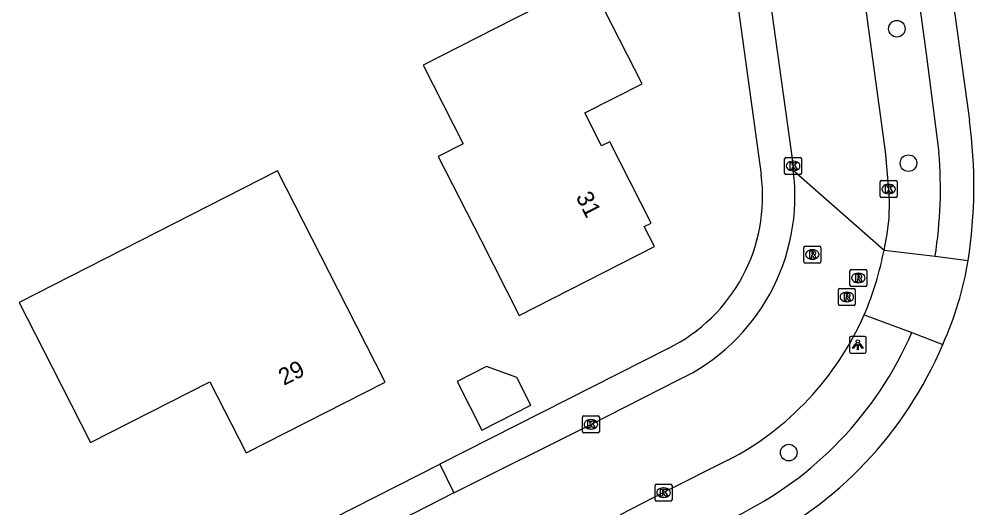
# Model space of a CAD drawing. Extents: x 162722 to 165099, y 384721 to 386283.
# Drawn here: x 164062.7 to 164119.1, y 385025.5 to 385054.4 of the extents above; entities that cross this region are included whole.
import ezdxf

# ---------------------------------------------------------------- set-up
doc = ezdxf.new("R2010")
doc.units = 0
for name, color, linetype in [('IMGEO_Boom', 7, 'Continuous'), ('IMGEO_Kolk', 7, 'Continuous'), ('IMGEO_Lichtpunt', 7, 'Continuous'), ('IMGEO_Pand', 7, 'Continuous'), ('IMGEO_Pand_nummerreeks', 7, 'Continuous'), ('IMGEO_Parkeervlak_open', 7, 'Continuous'), ('IMGEO_Rijbaan_lokaal_open', 7, 'Continuous'), ('IMGEO_Rioolput', 7, 'Continuous'), ('IMGEO_Voetpad_open', 7, 'Continuous')]:
    doc.layers.add(name, color=color, linetype=linetype)

msp = doc.modelspace()

# ---------------------------------------------------------------- linework, layer by layer
at = {"layer": 'IMGEO_Boom'}
for centre in [(164114.559, 385053.8), (164115.243, 385045.851), (164108.168, 385028.736)]:
    msp.add_circle(centre, 0.489, dxfattribs=at)
at = {"layer": 'IMGEO_Kolk'}
for p, q in [((164107.924, 385045.26), (164107.924, 385046.112)), ((164107.999, 385046.186), (164108.851, 385046.186)), ((164108.412, 385045.966), (164108.437, 385045.966)), ((164108.925, 385046.112), (164108.925, 385045.26)), ((164108.435, 385045.406), (164108.41, 385045.406)), ((164108.851, 385045.186), (164107.999, 385045.186)), ((164113.573, 385043.893), (164113.573, 385044.745)), ((164113.648, 385044.819), (164114.5, 385044.819)), ((164114.574, 385044.745), (164114.574, 385043.893)), ((164114.061, 385044.599), (164114.086, 385044.599)), ((164114.5, 385043.819), (164113.648, 385043.819)), ((164114.084, 385044.039), (164114.059, 385044.039)), ((164095.97, 385029.979), (164095.97, 385030.831)), ((164096.045, 385030.905), (164096.897, 385030.905)), ((164096.458, 385030.685), (164096.483, 385030.685)), ((164096.971, 385030.831), (164096.971, 385029.979)), ((164096.481, 385030.125), (164096.456, 385030.125)), ((164096.897, 385029.905), (164096.045, 385029.905)), ((164100.265, 385025.941), (164100.265, 385026.793)), ((164100.34, 385026.867), (164101.192, 385026.867)), ((164100.753, 385026.647), (164100.778, 385026.647)), ((164101.266, 385026.793), (164101.266, 385025.941)), ((164100.776, 385026.087), (164100.751, 385026.087)), ((164101.192, 385025.867), (164100.34, 385025.867))]:
    msp.add_line(p, q, dxfattribs=at)
for points in [[(164107.924, 385045.26), (164107.924, 385046.112)], [(164107.999, 385046.186), (164108.851, 385046.186)], [(164108.245, 385045.886), (164108.368, 385045.886), (164108.368, 385045.735), (164108.498, 385045.886), (164108.662, 385045.886), (164108.516, 385045.735), (164108.669, 385045.486), (164108.517, 385045.486), (164108.432, 385045.65), (164108.368, 385045.583), (164108.368, 385045.486), (164108.245, 385045.486), (164108.245, 385045.886)], [(164108.925, 385046.112), (164108.925, 385045.26)], [(164108.851, 385045.186), (164107.999, 385045.186)], [(164113.573, 385043.893), (164113.573, 385044.745)], [(164113.648, 385044.819), (164114.5, 385044.819)], [(164114.574, 385044.745), (164114.574, 385043.893)], [(164113.894, 385044.519), (164114.017, 385044.519), (164114.017, 385044.368), (164114.147, 385044.519), (164114.311, 385044.519), (164114.165, 385044.368), (164114.318, 385044.119), (164114.166, 385044.119), (164114.081, 385044.283), (164114.017, 385044.216), (164114.017, 385044.119), (164113.894, 385044.119), (164113.894, 385044.519)], [(164114.5, 385043.819), (164113.648, 385043.819)], [(164095.97, 385029.979), (164095.97, 385030.831)], [(164096.045, 385030.905), (164096.897, 385030.905)], [(164096.291, 385030.605), (164096.414, 385030.605), (164096.414, 385030.454), (164096.544, 385030.605), (164096.708, 385030.605), (164096.562, 385030.454), (164096.715, 385030.205), (164096.563, 385030.205), (164096.478, 385030.369), (164096.414, 385030.302), (164096.414, 385030.205), (164096.291, 385030.205), (164096.291, 385030.605)], [(164096.971, 385030.831), (164096.971, 385029.979)], [(164096.897, 385029.905), (164096.045, 385029.905)], [(164100.265, 385025.941), (164100.265, 385026.793)], [(164100.34, 385026.867), (164101.192, 385026.867)], [(164101.266, 385026.793), (164101.266, 385025.941)], [(164100.586, 385026.567), (164100.709, 385026.567), (164100.709, 385026.416), (164100.839, 385026.567), (164101.003, 385026.567), (164100.857, 385026.416), (164101.01, 385026.167), (164100.858, 385026.167), (164100.773, 385026.331), (164100.709, 385026.264), (164100.709, 385026.167), (164100.586, 385026.167), (164100.586, 385026.567)], [(164101.192, 385025.867), (164100.34, 385025.867)]]:
    msp.add_lwpolyline(points, dxfattribs=at)
for centre, start, end in [((164108.001, 385046.11), 91.552, 178.448), ((164108.001, 385046.11), 91.552, 178.448), ((164108.849, 385046.11), 1.552, 88.448), ((164108.849, 385046.11), 1.552, 88.448), ((164108.001, 385045.262), 181.552, 268.448), ((164108.001, 385045.262), 181.552, 268.448), ((164108.849, 385045.262), 271.552, 358.448), ((164108.849, 385045.262), 271.552, 358.448), ((164113.65, 385044.743), 91.552, 178.448), ((164113.65, 385044.743), 91.552, 178.448), ((164114.498, 385044.743), 1.552, 88.448), ((164114.498, 385044.743), 1.552, 88.448), ((164113.65, 385043.895), 181.552, 268.448), ((164113.65, 385043.895), 181.552, 268.448), ((164114.498, 385043.895), 271.552, 358.448), ((164114.498, 385043.895), 271.552, 358.448), ((164096.047, 385030.829), 91.552, 178.448), ((164096.047, 385030.829), 91.552, 178.448), ((164096.895, 385030.829), 1.552, 88.448), ((164096.895, 385030.829), 1.552, 88.448), ((164096.047, 385029.981), 181.552, 268.448), ((164096.047, 385029.981), 181.552, 268.448), ((164096.895, 385029.981), 271.552, 358.448), ((164096.895, 385029.981), 271.552, 358.448), ((164100.342, 385026.791), 91.552, 178.448), ((164100.342, 385026.791), 91.552, 178.448), ((164101.19, 385026.791), 1.552, 88.448), ((164101.19, 385026.791), 1.552, 88.448), ((164100.342, 385025.943), 181.552, 268.448), ((164100.342, 385025.943), 181.552, 268.448), ((164101.19, 385025.943), 271.552, 358.448), ((164101.19, 385025.943), 271.552, 358.448)]:
    msp.add_arc(centre, 0.0765, start, end, dxfattribs=at)
for centre, major_axis, ratio, start_param, end_param in [((164108.411, 385045.686), (-0.387, 0.002), 0.722429, 4.712389, 7.853982), ((164108.436, 385045.686), (-0.39, 0.002), 0.717154, 1.570796, 4.712389), ((164114.06, 385044.319), (-0.387, 0.002), 0.722429, 4.712389, 7.853982), ((164114.085, 385044.319), (-0.39, 0.002), 0.717154, 1.570796, 4.712389), ((164096.457, 385030.405), (-0.387, 0.002), 0.722429, 4.712389, 7.853982), ((164096.482, 385030.405), (-0.39, 0.002), 0.717154, 1.570796, 4.712389), ((164100.752, 385026.367), (-0.387, 0.002), 0.722429, 4.712389, 7.853982), ((164100.777, 385026.367), (-0.39, 0.002), 0.717154, 1.570796, 4.712389)]:
    msp.add_ellipse(centre, major_axis=major_axis, ratio=ratio, start_param=start_param, end_param=end_param, dxfattribs=at)
at = {"layer": 'IMGEO_Lichtpunt'}
for p, q in [((164111.751, 385035.514), (164111.751, 385034.707)), ((164111.751, 385035.514), (164111.751, 385034.707)), ((164112.653, 385035.609), (164111.845, 385035.609)), ((164112.653, 385035.609), (164111.845, 385035.609)), ((164112.747, 385034.707), (164112.747, 385035.514)), ((164112.747, 385034.707), (164112.747, 385035.514)), ((164111.845, 385034.613), (164112.653, 385034.613)), ((164111.845, 385034.613), (164112.653, 385034.613))]:
    msp.add_line(p, q, dxfattribs=at)
for points in [[(164112.125, 385035.178), (164112.164, 385035.15), (164111.976, 385034.888), (164111.938, 385034.915), (164112.125, 385035.178)], [(164112.227, 385035.13), (164112.274, 385035.13), (164112.274, 385034.808), (164112.227, 385034.808), (164112.227, 385035.13)], [(164112.337, 385035.15), (164112.375, 385035.177), (164112.562, 385034.915), (164112.523, 385034.887), (164112.337, 385035.15)]]:
    msp.add_lwpolyline(points, dxfattribs=at)
msp.add_circle((164112.25, 385035.312), 0.0994, dxfattribs=at)
for centre, start, end in [((164111.845, 385035.514), 90, 180), ((164111.845, 385035.514), 90, 180), ((164112.653, 385035.514), 0, 90), ((164112.653, 385035.514), 0, 90), ((164111.845, 385034.707), 180, 270), ((164111.845, 385034.707), 180, 270), ((164112.653, 385034.707), 270, 0), ((164112.653, 385034.707), 270, 360)]:
    msp.add_arc(centre, 0.0946, start, end, dxfattribs=at)
at = {"layer": 'IMGEO_Pand'}
for points in [[(164092.225, 385036.851), (164100.224, 385040.92), (164099.622, 385042.103), (164100.028, 385042.31), (164097.581, 385047.121), (164097.107, 385046.88), (164096.118, 385048.824), (164099.494, 385050.541), (164096.387, 385056.649), (164091.931, 385054.383), (164086.555, 385051.648), (164088.924, 385046.99), (164087.45, 385046.24), (164089.958, 385041.308), (164092.225, 385036.851)], [(164066.882, 385029.336), (164073.946, 385032.929), (164076.09, 385028.713), (164084.31, 385032.894), (164082.043, 385037.351), (164077.954, 385045.391), (164062.669, 385037.617), (164064.615, 385033.793), (164066.882, 385029.336)], [(164088.556, 385032.943), (164090.023, 385030.06), (164092.92, 385031.535), (164092.09, 385033.167), (164090.3, 385033.83), (164088.556, 385032.943)]]:
    msp.add_lwpolyline(points, dxfattribs=at)
at = {"layer": 'IMGEO_Parkeervlak_open'}
for points in [[(164104.891, 385057.208), (164106.536, 385045.173)], [(164101.037, 385034.899), (164087.541, 385028.05)]]:
    msp.add_lwpolyline(points, dxfattribs=at)
msp.add_arc((164096.613, 385043.876), 10.008, 296.2378, 7.4477, dxfattribs=at)
at = {"layer": 'IMGEO_Rijbaan_lokaal_open'}
for points in [[(164113.799, 385040.714), (164113.99, 385041.657), (164114.097, 385042.613), (164114.117, 385043.575), (164114.074, 385044.319), (164113.896, 385046.54), (164111.956, 385060.695), (164110.323, 385072.813)], [(164106.788, 385057.445), (164108.425, 385045.686), (164108.436, 385045.432)], [(164108.436, 385045.432), (164113.799, 385040.714)], [(164088.372, 385026.349), (164096.471, 385030.405), (164101.609, 385033.009)], [(164104.574, 385028.285), (164100.766, 385026.367), (164098.211, 385025.06)], [(164088.372, 385026.349), (164082.061, 385023.117)]]:
    msp.add_lwpolyline(points, dxfattribs=at)
for centre, radius, start, end in [((164096.506, 385043.901), 12.028, 295.1051, 7.3133), ((164094.874, 385044.395), 19.28, 337.0453, 348.9928), ((164096.389, 385044.027), 17.743, 297.4715, 336.2313)]:
    msp.add_arc(centre, radius, start, end, dxfattribs=at)
at = {"layer": 'IMGEO_Rioolput'}
for p, q in [((164109.065, 385040.021), (164109.065, 385040.873)), ((164109.14, 385040.947), (164109.992, 385040.947)), ((164109.553, 385040.727), (164109.578, 385040.727)), ((164110.066, 385040.873), (164110.066, 385040.021)), ((164109.576, 385040.167), (164109.551, 385040.167)), ((164109.992, 385039.947), (164109.14, 385039.947)), ((164111.785, 385038.636), (164111.785, 385039.488)), ((164111.86, 385039.562), (164112.712, 385039.562)), ((164112.273, 385039.342), (164112.298, 385039.342)), ((164112.786, 385039.488), (164112.786, 385038.636)), ((164112.712, 385038.562), (164111.86, 385038.562)), ((164112.296, 385038.782), (164112.271, 385038.782)), ((164111.101, 385037.511), (164111.101, 385038.363)), ((164111.176, 385038.437), (164112.028, 385038.437)), ((164111.589, 385038.217), (164111.614, 385038.217)), ((164112.102, 385038.363), (164112.102, 385037.511)), ((164112.028, 385037.437), (164111.176, 385037.437)), ((164111.612, 385037.657), (164111.587, 385037.657))]:
    msp.add_line(p, q, dxfattribs=at)
for points in [[(164109.065, 385040.021), (164109.065, 385040.873)], [(164109.14, 385040.947), (164109.992, 385040.947)], [(164110.066, 385040.873), (164110.066, 385040.021)], [(164109.654, 385040.645), (164109.402, 385040.647), (164109.402, 385040.247)], [(164109.402, 385040.247), (164109.526, 385040.247), (164109.526, 385040.409), (164109.537, 385040.409)], [(164109.58, 385040.566), (164109.526, 385040.566), (164109.526, 385040.485)], [(164109.526, 385040.485), (164109.578, 385040.485)], [(164109.584, 385040.38), (164109.655, 385040.247), (164109.795, 385040.247), (164109.73, 385040.373)], [(164109.992, 385039.947), (164109.14, 385039.947)], [(164111.785, 385038.636), (164111.785, 385039.488)], [(164111.86, 385039.562), (164112.712, 385039.562)], [(164112.374, 385039.26), (164112.122, 385039.262), (164112.122, 385038.862)], [(164112.122, 385038.862), (164112.246, 385038.862), (164112.246, 385039.024), (164112.257, 385039.024)], [(164112.3, 385039.181), (164112.246, 385039.181), (164112.246, 385039.1)], [(164112.246, 385039.1), (164112.298, 385039.1)], [(164112.786, 385039.488), (164112.786, 385038.636)], [(164112.712, 385038.562), (164111.86, 385038.562)], [(164112.304, 385038.995), (164112.375, 385038.862), (164112.515, 385038.862), (164112.45, 385038.988)], [(164111.101, 385037.511), (164111.101, 385038.363)], [(164111.176, 385038.437), (164112.028, 385038.437)], [(164111.69, 385038.135), (164111.438, 385038.137), (164111.438, 385037.737)], [(164111.438, 385037.737), (164111.562, 385037.737), (164111.562, 385037.899), (164111.573, 385037.899)], [(164111.616, 385038.056), (164111.562, 385038.056), (164111.562, 385037.975)], [(164111.562, 385037.975), (164111.614, 385037.975)], [(164112.102, 385038.363), (164112.102, 385037.511)], [(164112.028, 385037.437), (164111.176, 385037.437)], [(164111.62, 385037.87), (164111.691, 385037.737), (164111.831, 385037.737), (164111.766, 385037.863)]]:
    msp.add_lwpolyline(points, dxfattribs=at)
for centre, radius, start, end in [((164109.142, 385040.871), 0.0765, 91.552, 178.448), ((164109.142, 385040.871), 0.0765, 91.552, 178.448), ((164109.99, 385040.871), 0.0765, 1.552, 88.448), ((164109.99, 385040.871), 0.0765, 1.552, 88.448), ((164109.536, 385040.356), 0.0533, 26.0293, 88.6989), ((164109.562, 385040.674), 0.19, 274.7715, 282.9687), ((164109.586, 385040.47), 0.0964, 77.0061, 93.1865), ((164109.6, 385040.527), 0.0378, 276.6634, 79.6772), ((164109.653, 385040.535), 0.109, 350.3612, 89.416), ((164109.651, 385040.535), 0.112, 277.5842, 350.9817), ((164109.635, 385040.32), 0.108, 29.5134, 73.7905), ((164109.142, 385040.023), 0.0765, 181.552, 268.448), ((164109.142, 385040.023), 0.0765, 181.552, 268.448), ((164109.99, 385040.023), 0.0765, 271.552, 358.448), ((164109.99, 385040.023), 0.0765, 271.552, 358.448), ((164111.862, 385039.486), 0.0765, 91.552, 178.448), ((164111.862, 385039.486), 0.0765, 91.552, 178.448), ((164112.256, 385038.971), 0.0533, 26.0293, 88.6989), ((164112.282, 385039.289), 0.19, 274.7715, 282.9687), ((164112.306, 385039.085), 0.0964, 77.0061, 93.1865), ((164112.32, 385039.142), 0.0378, 276.6634, 79.6772), ((164112.373, 385039.15), 0.109, 350.3612, 89.416), ((164112.371, 385039.15), 0.112, 277.5842, 350.9817), ((164112.355, 385038.935), 0.108, 29.5134, 73.7905), ((164112.71, 385039.486), 0.0765, 1.552, 88.448), ((164112.71, 385039.486), 0.0765, 1.552, 88.448), ((164111.862, 385038.638), 0.0765, 181.552, 268.448), ((164111.862, 385038.638), 0.0765, 181.552, 268.448), ((164112.71, 385038.638), 0.0765, 271.552, 358.448), ((164112.71, 385038.638), 0.0765, 271.552, 358.448), ((164111.178, 385038.361), 0.0765, 91.552, 178.448), ((164111.178, 385038.361), 0.0765, 91.552, 178.448), ((164111.572, 385037.846), 0.0533, 26.0293, 88.6989), ((164111.598, 385038.164), 0.19, 274.7715, 282.9687), ((164111.622, 385037.96), 0.0964, 77.0061, 93.1865), ((164111.636, 385038.017), 0.0378, 276.6634, 79.6772), ((164111.689, 385038.025), 0.109, 350.3612, 89.416), ((164111.687, 385038.025), 0.112, 277.5842, 350.9817), ((164111.671, 385037.81), 0.108, 29.5134, 73.7905), ((164112.026, 385038.361), 0.0765, 1.552, 88.448), ((164112.026, 385038.361), 0.0765, 1.552, 88.448), ((164111.178, 385037.513), 0.0765, 181.552, 268.448), ((164111.178, 385037.513), 0.0765, 181.552, 268.448), ((164112.026, 385037.513), 0.0765, 271.552, 358.448), ((164112.026, 385037.513), 0.0765, 271.552, 358.448)]:
    msp.add_arc(centre, radius, start, end, dxfattribs=at)
for centre, major_axis, ratio, start_param, end_param in [((164109.552, 385040.447), (-0.387, 0.002), 0.722429, 4.712389, 7.853982), ((164109.577, 385040.447), (-0.39, 0.002), 0.717154, 1.570796, 4.712389), ((164112.272, 385039.062), (-0.387, 0.002), 0.722429, 4.712389, 7.853982), ((164112.297, 385039.062), (-0.39, 0.002), 0.717154, 1.570796, 4.712389), ((164111.588, 385037.937), (-0.387, 0.002), 0.722429, 4.712389, 7.853982), ((164111.613, 385037.937), (-0.39, 0.002), 0.717154, 1.570796, 4.712389)]:
    msp.add_ellipse(centre, major_axis=major_axis, ratio=ratio, start_param=start_param, end_param=end_param, dxfattribs=at)
at = {"layer": 'IMGEO_Voetpad_open'}
for points in [[(164115.377, 385073.493), (164118.85, 385048.373)], [(164113.428, 385073.243), (164116.295, 385052.312), (164117.043, 385046.479)], [(164113.799, 385040.714), (164116.814, 385040.352)], [(164116.814, 385040.352), (164118.767, 385040.097)], [(164112.627, 385036.876), (164115.441, 385035.835)], [(164115.441, 385035.835), (164117.268, 385035.127)], [(164081.225, 385024.845), (164087.541, 385028.05)], [(164087.541, 385028.05), (164088.372, 385026.349)]]:
    msp.add_lwpolyline(points, dxfattribs=at)
for centre, radius, start, end in [((164090.657, 385044.517), 28.455, 351.0633, 7.7875), ((164092.131, 385044.342), 25.003, 350.8169, 4.9022), ((164099.205, 385043.286), 19.821, 335.6915, 350.7409), ((164095.584, 385044.422), 21.634, 295.8887, 336.6141), ((164095.684, 385044.246), 23.431, 295.9656, 337.0964)]:
    msp.add_arc(centre, radius, start, end, dxfattribs=at)

# ---------------------------------------------------------------- texts
at = {"layer": 'IMGEO_Pand_nummerreeks'}
for s, rotation, p in [('31', 296.9591, (164095.558, 385043.864)), ('29', 26.9596, (164078.321, 385032.675))]:
    msp.add_text(s, height=1, rotation=rotation, dxfattribs=at).set_placement(p)

doc.saveas('drawing.dxf')
